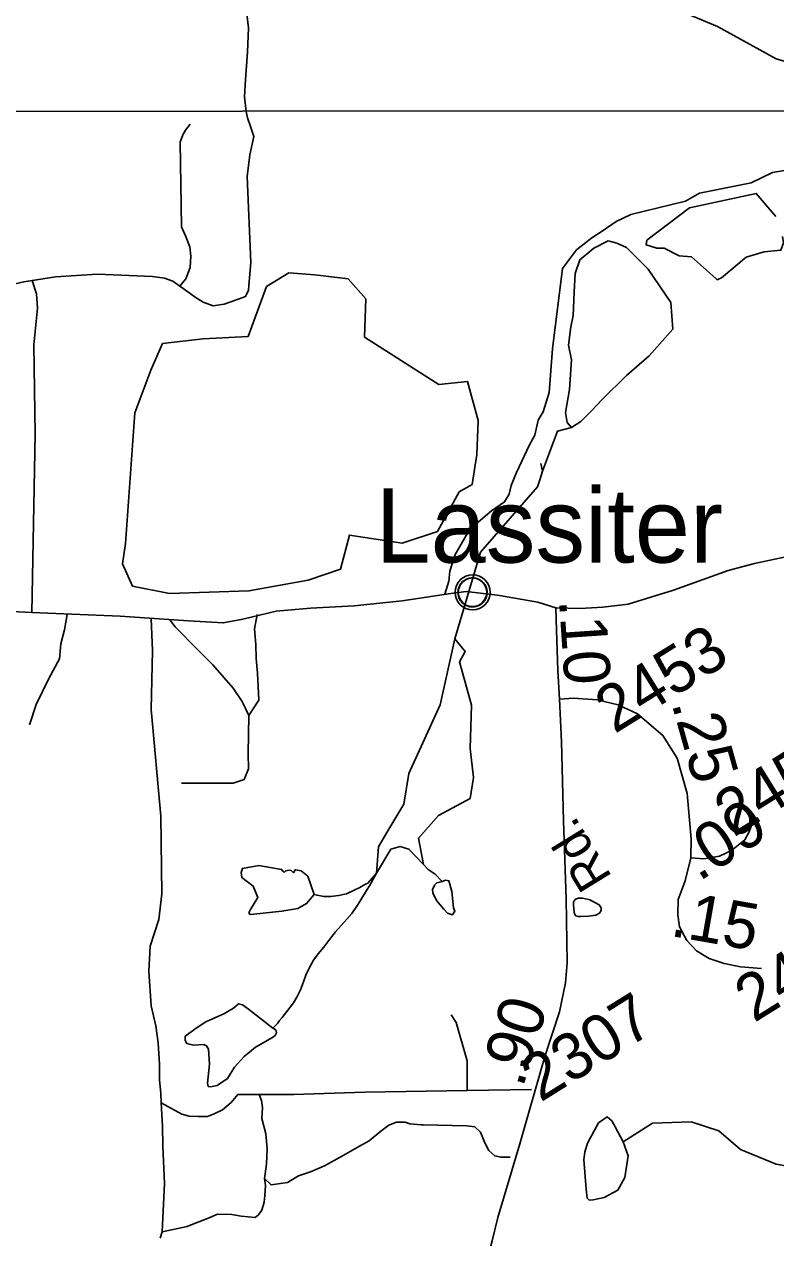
# Model space of a CAD drawing. Extents: x 2001466 to 31450019, y -30647475 to 847247.
# Drawn here: x 2167685 to 2171732, y 783261 to 789796 of the extents above; entities that cross this region are included whole.
import ezdxf

# ---------------------------------------------------------------- set-up
doc = ezdxf.new("R2010")
doc.units = 0
for name, color, linetype in [('Exist Civil Demographics Community CELL', 7, 'Continuous'), ('Exist Civil Demographics Community Label', 7, 'Continuous'), ('Exist Hydrographic Creek Single Shore', 7, 'Continuous'), ('Exist Hydrographic Lake Shore', 7, 'Continuous'), ('Exist Hydrographic Misc Water Feature', 7, 'Continuous'), ('Exist Hydrographic Pond Under 1500 Sq Ft', 7, 'Continuous'), ('Exist Road Non-System Type 51', 7, 'Continuous'), ('Exist Road Secondary Mileage Hundredths English Label', 7, 'Continuous'), ('Exist Road Secondary Type 51 Attributed', 7, 'Continuous'), ('Exist Road Secondary Type 51 Label', 7, 'Continuous'), ('Exist Road Secondary Type 51 Number Label', 7, 'Continuous'), ('Map Preparation Inset Cut Line', 7, 'Continuous'), ('Prop Road Primary Interstate Projected Label', 7, 'Continuous')]:
    doc.layers.add(name, color=color, linetype=linetype)

msp = doc.modelspace()

# ---------------------------------------------------------------- linework, layer by layer
at = {"layer": 'Exist Civil Demographics Community CELL'}
msp.add_lwpolyline([(2170021.7, 786749.4), (2170022.7, 786755), (2170024.5, 786761.6), (2170027.4, 786768.8), (2170030.3, 786774.5), (2170033.6, 786780.3), (2170037.4, 786785.4), (2170041.4, 786789.7), (2170045.9, 786794.3), (2170051.5, 786798.9), (2170056.9, 786802.6), (2170061.8, 786805.5), (2170066.8, 786807.9), (2170072.3, 786810.2), (2170077.9, 786812), (2170082.3, 786813.2), (2170087.1, 786813.9), (2170091.2, 786814.6), (2170097.6, 786814.9), (2170102, 786814.8), (2170107.7, 786814.5), (2170112.6, 786813.8), (2170117.5, 786812.8), (2170122.5, 786811.4), (2170127.7, 786809.5), (2170134.3, 786806.6), (2170140.6, 786803.1), (2170145.7, 786799.5), (2170150.8, 786795.5), (2170154.1, 786792.4), (2170158.3, 786788), (2170162.1, 786783.3), (2170165.2, 786778.7), (2170168.3, 786773.7), (2170170.8, 786768.5), (2170172.8, 786763.5), (2170174.4, 786758.5), (2170175.7, 786753.9), (2170176.8, 786747.8), (2170177.4, 786743.2), (2170177.6, 786737.2), (2170177.5, 786731.4), (2170176.9, 786725.7), (2170176, 786720.2), (2170174.3, 786714), (2170172.4, 786708.2), (2170170.1, 786703.1), (2170167, 786697.1), (2170163.7, 786691.8), (2170160.2, 786687.1), (2170156, 786682.4), (2170150.7, 786677.4), (2170145.7, 786673.3), (2170140.7, 786669.8), (2170136.4, 786667.3), (2170129.6, 786664.1), (2170122.4, 786661.4), (2170116.5, 786659.9), (2170109.9, 786658.6), (2170105.4, 786658.2), (2170100.9, 786657.9), (2170095.4, 786657.9), (2170091.1, 786658.3), (2170085.4, 786659), (2170079.5, 786660.3), (2170074.9, 786661.7), (2170069.8, 786663.5), (2170065.2, 786665.5), (2170061.3, 786667.8), (2170054.5, 786671.8), (2170048.9, 786676.1), (2170044, 786680.6), (2170039.5, 786685.4), (2170036.3, 786689.4), (2170033.3, 786693.6), (2170029.3, 786700.7), (2170027.5, 786704.2), (2170025.8, 786708.2), (2170023.2, 786716.4), (2170021.7, 786723.5), (2170021, 786728.6), (2170020.7, 786735), (2170020.6, 786739.7), (2170021.2, 786746.1)], close=True, dxfattribs=at)
for centre, radius in [((2170099.3, 786737), 94.3), ((2170099, 786737.3), 76.7)]:
    msp.add_circle(centre, radius, dxfattribs=at)
at = {"layer": 'Exist Hydrographic Creek Single Shore'}
msp.add_line((2170461.1, 787342.8), (2170475.5, 787388.9), dxfattribs=at)
for points in [[(2172487.4, 789331.3), (2172470.2, 789356.1), (2172294.3, 789474.6), (2172011.3, 789463.9), (2171902.2, 789561.3), (2171735.3, 789610.7), (2171418.3, 789784.5), (2170867.1, 790015.6), (2170391.2, 790104.2), (2170125.3, 790011.2), (2169875.3, 790068.9), (2169783.2, 790175.7), (2169681.3, 790509.2), (2169580.2, 790642.5), (2169413.3, 790665.6), (2168673.3, 790536.5), (2168448.3, 790442.7), (2168323.3, 790451.8), (2168198.2, 790506.9), (2168106.3, 790515.3), (2167882.2, 790441.2), (2167682.3, 790487.9)], [(2170475.5, 787388.9), (2170556, 787604.7), (2170631.8, 787624)], [(2170003.2, 786487.2), (2170142.3, 786953.4), (2170449.2, 787304.6), (2170461.1, 787342.8)]]:
    msp.add_lwpolyline(points, dxfattribs=at)
at = {"layer": 'Exist Hydrographic Lake Shore'}
for points in [[(2171732.4, 788761.3), (2171627.6, 788885.2), (2171267.6, 788807.4), (2171038.9, 788632.8), (2171034.3, 788608.3), (2171092.6, 788589.6), (2171132.2, 788590.8), (2171212.7, 788548.8)], [(2171212.7, 788548.8), (2171279.1, 788543), (2171407.4, 788428.6), (2171416.7, 788420.5), (2171424.9, 788422.8), (2171440.5, 788430.4), (2171572.3, 788541.3), (2171670.9, 788569.8), (2171760.7, 788579.1), (2171774.7, 788618.8), (2171769, 788653.2)], [(2170829.9, 788629.1), (2170752.9, 788591.1), (2170676.7, 788528.4), (2170652.8, 788454.4), (2170646, 788353.2), (2170640.6, 788227.3), (2170628.4, 788166.2), (2170615.4, 788068.4), (2170632.9, 787989.6), (2170622.3, 787829.8), (2170600.4, 787705.3), (2170608.2, 787651), (2170631.8, 787624)], [(2170740.7, 787714.5), (2170796.8, 787775.5), (2170928.6, 787904.9), (2171050.6, 788009.9), (2171177.5, 788154), (2171167.7, 788298.1), (2171045.7, 788476.4), (2170928.6, 788593.6), (2170877.3, 788618), (2170829.9, 788629.1)], [(2170631.8, 787624), (2170683.4, 787656), (2170740.7, 787714.5)]]:
    msp.add_lwpolyline(points, dxfattribs=at)
at = {"layer": 'Exist Hydrographic Misc Water Feature'}
for points in [[(2168648.6, 788101.2), (2168430, 788076.4), (2168366.5, 787932.7), (2168280.7, 787703), (2168230, 786999.5), (2168214.4, 786889.7), (2168268.3, 786769.4), (2168466.6, 786730.9), (2168894.4, 786744.5), (2169213.7, 786802.6), (2169387.9, 786860.7), (2169435.7, 787045), (2169719.6, 787001.8), (2169910.4, 787064), (2170027.2, 787277.2), (2170096.9, 787317.1), (2170121.8, 787478.9), (2170130.1, 787661.5), (2170072.1, 787873.1), (2169918, 787855.3), (2169517.6, 788110.3), (2169524.7, 788317), (2169429.3, 788424.9), (2169249.2, 788447.2), (2169110.1, 788458.1), (2168989.8, 788383.4), (2168889.7, 788114.8), (2168648.6, 788101.2)], [(2169935, 785178.7), (2169898.8, 785218.1), (2169860.3, 785244.8), (2169835.4, 785271.1)], [(2169535.3, 785170.6), (2169581.9, 785223.8)], [(2169543.3, 785156.8), (2169581.9, 785223.8)], [(2169935, 785178.7), (2169906.4, 785172.8), (2169894, 785160.4), (2169882.7, 785136.1), (2169885.6, 785118), (2169905.9, 785076.2), (2169944.8, 785030.5), (2169964.6, 785009), (2169991.7, 785000.6), (2170004.1, 785020.3), (2169996.7, 785036.7), (2169988.3, 785125.4), (2169976.4, 785164.9), (2169971.9, 785183), (2169953.3, 785186.4), (2169935, 785178.7)], [(2169023.7, 784389.9), (2169031.5, 784396), (2169047.9, 784414.2), (2169059.4, 784430), (2169073.5, 784446.1), (2169099.2, 784478.3), (2169117.2, 784502.4), (2169134.9, 784526.5), (2169152.7, 784556.6), (2169172.6, 784596.6), (2169188.4, 784638.8), (2169200.5, 784674.8), (2169221.8, 784716.9), (2169241.9, 784754.9), (2169267.5, 784789.2), (2169297.3, 784825.2), (2169335, 784875.5), (2169360.8, 784907.7), (2169392.4, 784941.9), (2169422.5, 784975.8), (2169448.2, 785006.1), (2169480, 785052.4), (2169497.8, 785080.5), (2169527.3, 785130.4), (2169543.3, 785156.8)], [(2169246, 785108.9), (2169261.8, 785105.2), (2169297.9, 785099.4), (2169335.6, 785099.3), (2169377.6, 785103.5), (2169419.7, 785113.8), (2169461.5, 785132.2), (2169491.4, 785146.4), (2169519.1, 785162.5), (2169531.2, 785168.7), (2169535.3, 785170.6)], [(2172963.2, 783119.5), (2172921.1, 783202.4), (2172911.3, 783471.6), (2172786.2, 783559.5), (2172443.2, 783733.9), (2172069.1, 783698.9), (2171886.2, 783630.5), (2171735.1, 783656.6), (2171543.2, 783735.9), (2171426.1, 783836.8), (2171276.2, 783885.8), (2171068.3, 783876.9), (2170911.1, 783777.3)]]:
    msp.add_lwpolyline(points, dxfattribs=at)
at = {"layer": 'Exist Hydrographic Pond Under 1500 Sq Ft'}
for points in [[(2169638.1, 785443.2), (2169591.8, 785366.1), (2169581.9, 785223.8), (2169658.9, 785353.7), (2169709.7, 785368.6), (2169755.9, 785353.7), (2169835.4, 785271.1), (2169808.1, 785413.4), (2169915, 785535.3), (2170086.5, 785626.8), (2170103.8, 785739), (2170086.5, 785895.5), (2170094, 786129.3), (2170029.1, 786363.3), (2170059.2, 786417.8), (2170003.2, 786487.2)], [(2169638.1, 785443.2), (2169728.5, 785595), (2169755.9, 785761.6), (2169924.9, 786130.3), (2170003.2, 786487.2)], [(2169246, 785108.9), (2169212.6, 785207.7), (2169176.2, 785236), (2169146.7, 785241.8), (2169141.7, 785239.5), (2169137, 785228), (2169135, 785226.5), (2169122.6, 785237.7), (2169111.4, 785240.1), (2169093.2, 785237.4), (2169085.6, 785229.8), (2169077, 785235.4), (2169070.3, 785244.2), (2168947.6, 785265.3), (2168859.6, 785250.1), (2168852.6, 785227.7), (2168856.4, 785200.5), (2168917.3, 785154.7), (2168942, 785092.3), (2168903.2, 785028.7), (2168894.9, 785009.9), (2168900.8, 785001.6), (2168920.8, 785002.8), (2169072.6, 785019.3), (2169157.3, 785034.6), (2169205.6, 785060.5), (2169246, 785108.9)], [(2170693, 785089.2), (2170670.2, 785090.3), (2170653.4, 785084.3), (2170643.7, 785070.1), (2170643.3, 785053.3), (2170647.1, 785013.2), (2170650.4, 785001.8), (2170656.4, 784994.3), (2170669.1, 784991.4), (2170679.9, 784990), (2170723.6, 784992.1), (2170762.7, 784998.1), (2170782.5, 785008.2), (2170792.6, 785023.1), (2170792.6, 785038.4), (2170780.5, 785053.7), (2170730.3, 785079.8), (2170693, 785089.2)], [(2169023.7, 784389.9), (2168892.3, 784492.1), (2168860.6, 784515.9), (2168839.3, 784521.3), (2168811.1, 784498), (2168760.1, 784467), (2168663.2, 784424.3), (2168615.8, 784393.2), (2168551.1, 784345.9), (2168552, 784322.8), (2168560.9, 784306.8), (2168596.5, 784297.9), (2168651.6, 784301.4), (2168665.8, 784293.4), (2168676.9, 784276.6), (2168682.8, 784195.4), (2168671.2, 784093.2), (2168675.6, 784075.4), (2168687.2, 784073.6), (2168723.6, 784080.7), (2168779.3, 784118.8), (2168817, 784179.5), (2168868.6, 784237.4), (2168930.9, 784286.3), (2169021.7, 784339), (2169035.8, 784349.5), (2169043.8, 784364.6), (2169039.4, 784379.8), (2169023.7, 784389.9)], [(2170911.1, 783777.3), (2170868, 783858.8), (2170848.7, 783890.7), (2170824.4, 783911.8), (2170777.8, 783878.8), (2170718, 783770.1), (2170704.4, 783722.4), (2170698.7, 783682.5), (2170711.2, 783522.2), (2170716.9, 783474.4), (2170728.2, 783463), (2170749.8, 783465.3), (2170807.8, 783477.8), (2170881.7, 783516.5), (2170919.2, 783584.7), (2170937.4, 783701.9), (2170911.1, 783777.3)]]:
    msp.add_lwpolyline(points, dxfattribs=at)
at = {"layer": 'Exist Road Non-System Type 51'}
for p, q in [((2170466.8, 787430.1), (2170475.5, 787388.9)), ((2170416.3, 784058.7), (2170070.7, 784054.4))]:
    msp.add_line(p, q, dxfattribs=at)
for points in [[(2168879.2, 789326.8), (2168871.3, 789405.8), (2168876.5, 789498.1), (2168887.1, 789645.6), (2168892.3, 789777.4), (2168873.9, 789927.6), (2168858.9, 790118.2), (2168863.4, 790259.7), (2168887.1, 790433.6), (2168902.9, 790499.5), (2168929.2, 790536.4), (2168951.2, 790547), (2168994.5, 790558.4), (2169051.5, 790569.9), (2169081.2, 790590.4), (2169104, 790599.5)], [(2173675, 789437), (2172418.9, 789001.5), (2172214.1, 788975.9), (2172013.6, 789014.3), (2171868.5, 789022.9), (2171714.9, 788997.2), (2171599.7, 788941.7), (2171322.4, 788886.2), (2171245.6, 788843.5), (2170952.2, 788771.9), (2170873.7, 788734.3), (2170796.8, 788681.3), (2170742.3, 788646.7), (2170659.2, 788580.9), (2170584.7, 788480.2), (2170529.7, 788048.2), (2170512.1, 787813), (2170480.3, 787708.3), (2170452.1, 787664.7), (2170435.4, 787583), (2170406.6, 787531.1), (2170335.5, 787381.5)], [(2168879.2, 789326.8), (2168887.1, 789292.5), (2168902.9, 789245.1), (2168921.3, 789192.4), (2168900.2, 789092.2), (2168884.4, 788976.3), (2168905.5, 788512.4), (2168895, 788388.6), (2168892.3, 788364.9), (2168876.5, 788330.6), (2168797.5, 788301.6), (2168760.7, 788288.4), (2168702.7, 788280.5), (2168648, 788299.9), (2168605.8, 788327.3), (2168578.4, 788345.6), (2168484.7, 788412.3), (2168439.4, 788428.1), (2168376.1, 788438.2)], [(2168578.9, 789258.2), (2168552.6, 789226.6), (2168539.4, 789200.3), (2168523.6, 789160.7), (2168531.5, 788704.8), (2168552.6, 788657.4), (2168576.3, 788596.8), (2168581.6, 788546.7), (2168578.9, 788486.1), (2168555.2, 788425.5), (2168522.7, 788385.2)], [(2167727.3, 788416.2), (2167749.9, 788343.8), (2167755.2, 788267.4), (2167736.8, 788069.7), (2167742.8, 787588.1), (2167726, 786628.7)], [(2170335.5, 787381.5), (2170308.1, 787312.7), (2170296.7, 787264.8), (2170271.6, 787223.7), (2170201, 787175.8), (2170118.5, 787106.4), (2170077.5, 787064.2), (2170005.2, 786940), (2169977.4, 786850.7), (2169971.4, 786797.6), (2169950.8, 786726.6)], [(2167712.7, 786023.5), (2167749, 786132.7), (2167817.4, 786271.8), (2167874.4, 786379), (2167881.3, 786458.9), (2167901.8, 786534.2), (2167915.2, 786616.9)], [(2168422.5, 783986.5), (2168420.2, 784039), (2168413.4, 784109.7), (2168413.4, 784194.1), (2168406.6, 784310.4), (2168394, 784401.7), (2168368.9, 784508.9), (2168355.2, 784696), (2168362.1, 784830.6), (2168410, 784974.3), (2168424.8, 785113.5), (2168420.2, 785530.9), (2168368.9, 786105.8), (2168375.8, 786423), (2168368.9, 786594.1)], [(2168893.3, 786073.9), (2168859.1, 786149.2), (2168809, 786219.9), (2168699.5, 786345.4), (2168615.2, 786429.8), (2168496.6, 786550.7), (2168469.3, 786589.5)], [(2168938.8, 786616.9), (2168925.3, 786539.3), (2168932.1, 786454.9), (2168934.4, 786379.6), (2168941.2, 786302), (2168948.1, 786156), (2168913.9, 786103.6), (2168893.3, 786073.9)], [(2168531.7, 785708.3), (2168700.4, 785708.3), (2168809.8, 785708.3), (2168869.4, 785729.4), (2168892.2, 785786.5), (2168891.1, 785868.6), (2168893.3, 786073.9)], [(2170070.7, 784054.4), (2170070.7, 784214), (2170011.4, 784419.4), (2169984.1, 784460.4)], [(2168949.4, 784031.5), (2168835.1, 784031.5), (2168798.7, 783988.8), (2168753.1, 783950), (2168707.5, 783927.2), (2168671, 783913.5), (2168620.9, 783913.5), (2168573, 783915.8), (2168532.7, 783926.1), (2168422.5, 783986.5)], [(2170070.7, 784054.4), (2169518.9, 784045.2), (2169135.9, 784031.5), (2168949.4, 784031.5)], [(2168978.2, 783579.3), (2168990.1, 783657), (2168992.1, 783738.9), (2168986.1, 783821.1), (2168964.1, 783903.6), (2168967.5, 783961.5), (2168962.4, 783999.6), (2168949.4, 784031.5)], [(2168428.2, 783293), (2168439.6, 783553), (2168431.6, 783753.8), (2168429.4, 783861), (2168422.5, 783986.5)], [(2168978.2, 783579.3), (2169013.9, 783545.6), (2169101.7, 783558.3), (2169162.1, 783593.5), (2169226, 783616.3), (2169301.2, 783648.3), (2169401.5, 783703), (2169490.4, 783753.2), (2169542.9, 783782.9), (2169604.4, 783835.3), (2169647.8, 783867.3), (2169688.8, 783883.3), (2169736.7, 783883.3), (2169761.2, 783874.2), (2169823.1, 783868.7), (2169833.1, 783868.4), (2170068.9, 783862.7), (2170110.7, 783857.7), (2170142, 783828.9), (2170164.6, 783772.4), (2170187.6, 783729.8), (2170218.9, 783701.1), (2170252.7, 783694.2), (2170301.9, 783694.5)], [(2168428.2, 783293), (2168562, 783321.5), (2168602.4, 783336.5), (2168671, 783364.8), (2168725.6, 783387.5), (2168803.5, 783385.6), (2168853.3, 783376.4), (2168929.1, 783370.5), (2168945.5, 783384.1), (2168964.1, 783409.7), (2168977.1, 783451.4), (2168980, 783487.3), (2168983.3, 783541.2), (2168978.2, 783579.3)], [(2168417.4, 783257.6), (2168428.2, 783293)]]:
    msp.add_lwpolyline(points, dxfattribs=at)
at = {"layer": 'Exist Road Secondary Type 51 Attributed'}
for points in [[(2162845.6, 787865.4), (2162976.7, 787885.3), (2163418.3, 787977.4), (2163795, 788048.6), (2164112, 788092.6), (2164262.7, 788096.8), (2164413.4, 788101), (2164637.3, 788082.1), (2165037, 788046.5), (2165335.3, 788040.3), (2165703.6, 788040.3), (2166000.8, 788065.4), (2166337.7, 788098.9), (2166646.4, 788161.7), (2167270, 788314.6), (2167681.3, 788408.8), (2167852.9, 788436.1), (2168078.9, 788450.7), (2168376.1, 788438.2)], [(2170548.6, 786652.8), (2170678.9, 786649.7), (2170800.3, 786656), (2170937.3, 786673.8), (2171181.7, 786749.1), (2171476.8, 786853.9), (2171617.5, 786892.6), (2171787, 786928.2), (2172004.7, 786951.2), (2172514.8, 786964.9), (2172830.8, 786969), (2173479, 787006.7), (2174047.7, 787013), (2174247.6, 787021.4), (2174390.9, 787010.9), (2174612.3, 786970.1)], [(2167508.3, 786639.2), (2167726, 786628.7), (2168201, 786607.8), (2168568.3, 786582.7), (2168756.7, 786572.2), (2168861.3, 786593.1), (2169041.3, 786635), (2169225.5, 786651.8), (2169461.9, 786664.3), (2169720.4, 786691.6), (2169982, 786731.3), (2170065.7, 786741.8), (2170233.1, 786720.9), (2170450.8, 786683.2), (2170548.6, 786652.8)], [(2170568, 786160.7), (2170558, 786315.6), (2170551.8, 786532.4), (2170548.6, 786652.8)], [(2170186, 781466.4), (2170179.8, 781537.6), (2170187.1, 781625.6), (2170181.3, 781891.5), (2170188.1, 782261.2), (2170184.5, 782722.9), (2170179.8, 783036), (2170186, 783171.1), (2170204.9, 783244.4), (2170235.7, 783369), (2170353.5, 783765.9), (2170487.9, 784236), (2170568.5, 784477.9), (2170599.4, 784634), (2170608.8, 784740.8), (2170604.1, 785085.3), (2170589.9, 785506.2), (2170579, 785931.3), (2170568, 786160.7)], [(2170568, 786160.7), (2170643.8, 786166.9), (2170770.5, 786158.6), (2170884.5, 786130.3), (2170988.1, 786083.2), (2171124.7, 785965.9), (2171201, 785844.4), (2171254.9, 785652.8), (2171268.5, 785510.4), (2171276.4, 785409.9), (2171274.3, 785307.3)], [(2171274.3, 785307.3), (2171344.9, 785302), (2171429.7, 785315.6), (2171493.5, 785347), (2171565.7, 785404.6), (2171589.8, 785447.6), (2171606.5, 785497.8), (2171603.9, 785536.4)], [(2171274.3, 785307.3), (2171243.9, 785182.6), (2171207.3, 785083.2), (2171204.7, 784999.4), (2171214.1, 784934.5), (2171253.9, 784862.2), (2171306.2, 784806.7), (2171374.7, 784763.8), (2171455.3, 784737.6), (2171543.2, 784719.8), (2171656.2, 784711.4)]]:
    msp.add_lwpolyline(points, dxfattribs=at)
at = {"layer": 'Map Preparation Inset Cut Line'}
for p, q in [((2168859.1, 789327.5), (2166465.7, 789325)), ((2172487.4, 789331.3), (2168859.1, 789327.5))]:
    msp.add_line(p, q, dxfattribs=at)

# ---------------------------------------------------------------- texts
at = {"layer": 'Exist Civil Demographics Community Label'}
msp.add_text('Lassiter', height=400, dxfattribs=at).set_placement((2169575.8, 786896.9))
at = {"layer": 'Exist Road Secondary Mileage Hundredths English Label'}
for s, rotation, p in [('.10', 273.94307, (2170564.6, 786695.5)), ('.25', 285.70049, (2171170.2, 786139.1)), ('.09', 33.11824, (2171318.8, 785176.1)), ('.15', 349.98679, (2171158.6, 784887.3)), ('.90', 72.98836, (2170369.5, 784063.8))]:
    msp.add_text(s, height=250, rotation=rotation, dxfattribs=at).set_placement(p)
at = {"layer": 'Exist Road Secondary Type 51 Label'}
msp.add_text('Rd.', height=190, rotation=121.62006, dxfattribs=at).set_placement((2170854.2, 785202.7))
at = {"layer": 'Exist Road Secondary Type 51 Number Label'}
for s, p in [('2453', (2170863.8, 785972.1)), ('2454', (2171505.5, 785415.1)), ('2453', (2171615.6, 784416.3)), ('2307', (2170464.8, 783987.7))]:
    msp.add_text(s, height=250, rotation=31.91803, dxfattribs=at).set_placement(p)
at = {"layer": 'Prop Road Primary Interstate Projected Label'}
msp.add_text('PROPOSED/UNDER CONSTRUCTION', height=200, rotation=53.8094, dxfattribs=at).set_placement((2165540.1, 789446.4))

doc.saveas('drawing.dxf')
